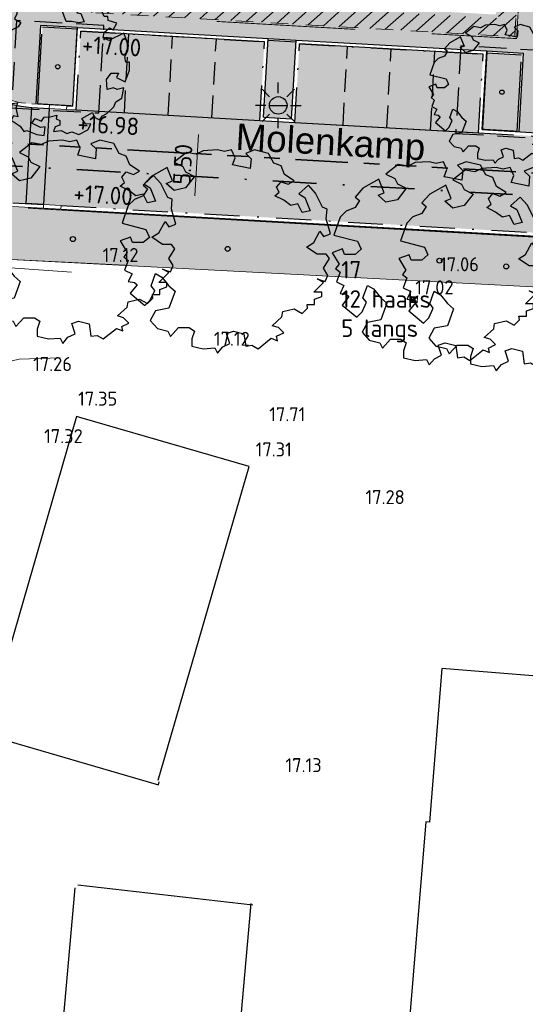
# Model space of a CAD drawing. Header units: metres. Extents: x 174255 to 175175, y 462028 to 462911.
# Tile 64 of 656: x 174595 to 174624, y 462305 to 462361. Entities that reach past the tile are written whole.
import ezdxf
from ezdxf.enums import TextEntityAlignment as Align

# ---------------------------------------------------------------- set-up
doc = ezdxf.new("R2010")
doc.units = ezdxf.units.M
for name, pattern in [('HIDDEN2', [4.762499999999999, 3.175, -1.5875]), ('HIDDENX2', [0.75, 0.5, -0.25]), ('NLCS-HIDDEN', [4, 2, -2]), ('RI-DRAINAGE', [19.200000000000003, 6, -1.8, 1.8, -1.8, 2.4, -1.8, 1.8, -1.8]), ('RI-VWA', [11, 5, -3, 0, -3]), ('VH-GELEIDEBAND_50X200', [8, 4, -2, 0, -2]), ('VH-OPSLUITBAND', [10, 4, -2, 2, -2]), ('VH-OPSLUITBAND_100X200', [16, 8, -2, 4, -2]), ('VH-TROTTOIRBAND_180-200', [20, 10, -2, 2, -2, 2, -2])]:
    doc.linetypes.add(name, pattern=pattern)
doc.layers.get('Defpoints').update_dxf_attribs({"color": 6})
doc.layers.add('-DR-alg-hulplijnen', color=210, linetype='Continuous', plot=False)
for name, color, linetype, lineweight in [('B-ME-AL-PEIL_MAAIVELD-T20', 8, 'Continuous', 20), ('B-ME-GR-HAAG-G', 8, 'GR-HAAG1', 20), ('B-ME-OG-BEBOUWING_BIJGEBOUW-G', 8, 'Continuous', 30), ('B-ME-OG-BEBOUWING_HOOFDGEBOUW-G', 8, 'Continuous', 30), ('B-WE-KL-TRACE_WENSTRACE-A', 252, 'Continuous', 20), ('B-WE-KL-TRACE_WENSTRACE-G', 252, 'NLCS-HIDDEN', 20), ('B-WE-OG-BEBOUWING-G', 8, 'Continuous', 30), ('B-WE-OG-WEG_VERHARD_GESLOTEN -G', 8, 'Continuous', 20), ('B-WE-RI-DRAINAGE_DRAIN_PP_125_G', 252, 'RI-DRAINAGE', 35), ('B-WE-RI-HWA_KOLK_STRAATKOLK-S', 8, 'Continuous', 20), ('B-WE-RI-VWA_TRANSPORTLEIDING_PP_250-G', 252, 'RI-VWA', 35), ('B-XX-KG-GRENS_PERCEEL-BEREKEND-G', 213, 'Continuous', 20), ('N-WE-GR-PLANTVAK-V', 86, 'Continuous', 25), ('N-WE-GR-WORTELDOEK-G', 147, 'HIDDENX2', 25), ('N-WE-GW-GROEIPLAATSVERBETERING_BOMENGRANULAAT-LAVA-G', 97, 'HIDDEN2', 25), ('N-WE-IE-MEUBILAIR_WEGMEUBILAIR-LICHTMAST-PAALTOP-6.00-S', 5, 'Continuous', 25), ('N-WE-OG-STRAATNAAM-T30', 7, 'Continuous', 30), ('N-WE-VH-KANTOPSLUITING_ACHTERKANTBAND-G', 50, 'Continuous', 25), ('N-WE-VH-KANTOPSLUITING_GELEIDEBAND_50-200X200-G', 210, 'VH-GELEIDEBAND_50X200', 25), ('N-WE-VH-KANTOPSLUITING_OPSLUITBAND_100X200-G', 152, 'VH-OPSLUITBAND_100X200', 25), ('N-WE-VH-KANTOPSLUITING_OPSLUITBAND_200X200-G', 152, 'VH-OPSLUITBAND', 20), ('N-WE-VH-KANTOPSLUITING_TROTTOIRBAND_180-200X200-G', 210, 'VH-TROTTOIRBAND_180-200', 25), ('N-WE-VH-NAP-T20', 7, 'Continuous', 25), ('N-WE-VH-VERHARDING_BETONSTRAATSTEEN_MARKERINGSSTEEN-G', 50, 'HIDDEN2', 25), ('N-WE-VH-VERHARDING_BETONSTRAATSTEEN_NCB-KLINKER-ANTRACIET-V', 251, 'Continuous', 25), ('N-WE-VH-VERHARDING_DREMPEL_PREFAB_ELEMENT-G', 7, 'Continuous', 25), ('N-WE-VH-VERHARDING_DREMPEL_PREFAB_ELEMENT-V', 41, 'Continuous', 25), ('N-WE-VH-VERHARDING_STRAATBAKSTEEN_DIKFORMAAT_ROOD-KERKWEG-V', 47, 'Continuous', 25), ('N-WE-VH-VERHARDING_STRAATBAKSTEEN_DIKFORMAAT_ROOD-TROTTOIR-V', 33, 'Continuous', 25), ('N-WE-VH-VERHARDING_STRAATBAKSTEEN_DIKFORMAAT_ROOD-WATERPASSEREND-V', 55, 'Continuous', 25), ('N-XX-AL-M', 10, 'Continuous', 20)]:
    doc.layers.add(name, color=color, linetype=linetype, lineweight=lineweight)
for name, color, linetype, lineweight, true_color in [('N-WE-GR-BOOM-1E-GROOTTE-S', 7, 'Continuous', 25, 0x00cc00), ('N-WE-GR-BOOM-2E-GROOTTE-S', 7, 'Continuous', 25, 0x00cc00), ('N-WE-GR-GRAS_BERM-NECTAR-ONDER-MAAIMES-V', 7, 'Continuous', 25, 0xd1ffa3), ('N-WE-VH-KANTOPSLUITING_VERLOOPBAND_50-200x200-200x200-G', 150, 'Continuous', 20, 0x007fff)]:
    doc.layers.add(name, color=color, linetype=linetype, lineweight=lineweight, true_color=true_color)
doc.layers.add('N-WE-VH-MATERIAALGRENS-G', color=15, linetype='Continuous')
doc.styles.add('NLCS-ISO-M500-T20', font='NLCS-ISO.ttf', dxfattribs={"height": 1})
doc.styles.add('NLCS-ISO-M500-T30', font='NLCS-ISO.ttf', dxfattribs={"height": 1.5})
doc.linetypes.add('GR-HAAG1', pattern='A,6,[176,NLCS.SHX,S=0.125,R=0,X=0,Y=0],-2', length=8)
doc.dimstyles.new('M500T20', dxfattribs={"dimtxt": 1, "dimasz": 1, "dimexe": 0.5, "dimexo": 1, "dimgap": 0.3, "dimtad": 1, "dimzin": 1, "dimdsep": 46, "dimtxsty": 'NLCS-ISO-M500-T20', "dimcen": 0, "dimclrd": 256, "dimclre": 256, "dimclrt": 256, "dimadec": 0, "dimazin": 0, "dimtfac": 1, "dimtix": 1, "dimtmove": 0, "dimatfit": 3, "dimfxl": 1, "dimfxlon": 1, "dimlwd": -1, "dimlwe": -1, "dimarcsym": 0})

# ---------------------------------------------------------------- blocks, each defined once
blk = doc.blocks.new('*D86')
at = {"layer": 'Defpoints', "color": 0, "transparency": 16777216}
for p in [(174605.5328615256, 462355.7275429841), (174605.2187407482, 462350.2365204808), (174605.2187407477, 462350.2365204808)]:
    blk.add_point(p, dxfattribs=at)
at = {"layer": 'N-XX-AL-M', "transparency": 16777216}
blk.add_line((174605.475748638, 462354.7291752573), (174605.2758536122, 462351.234888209), dxfattribs=at)
for points in [[(174605.3093540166, 462354.738694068), (174605.6421432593, 462354.7196564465), (174605.5328615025, 462355.7275429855)], [(174605.1094589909, 462351.2444070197), (174605.4422482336, 462351.2253693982), (174605.2187407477, 462350.2365204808)]]:
    blk.add_solid(points, dxfattribs=at)
at = {"layer": 'N-XX-AL-M', "transparency": 16777216, "insert": (174604.5771069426, 462353.0277220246), "char_height": 1, "width": 2.754248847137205, "attachment_point": 5, "rotation": 86.72589230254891, "style": 'NLCS-ISO-M500-T20'}
blk.add_mtext('5.50', dxfattribs=at)
blk = doc.blocks.new('SGR-BOOM_1EGROOTTE')
at = {"linetype": 'Continuous', "flags": 128}
blk.add_lwpolyline([(167869.0515202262, 467739.1556611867), (167868.8494327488, 467739.6599609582), (167868.4486004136, 467739.8110639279), (167868.1446613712, 467740.3646383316), (167867.3364325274, 467740.5666382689), (167866.83377547, 467740.3645509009), (167867.1376977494, 467740.0623117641), (167867.0851679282, 467739.5070708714), (167866.0781706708, 467739.7090575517), (167866.2276307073, 467740.1131752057), (167866.0255466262, 467740.5665508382), (167865.6230883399, 467740.4663184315), (167865.2189739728, 467740.5664970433), (167864.4140474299, 467740.5155192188), (167864.0099531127, 467740.3150811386), (167863.4547091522, 467740.4136069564), (167862.7483789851, 467739.8599651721), (167863.2527089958, 467739.6086635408), (167863.4038589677, 467739.3047715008), (167863.9081889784, 467739.0534698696), (167863.403919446, 467738.3979932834), (167862.7484864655, 467738.2484625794), (167862.2950706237, 467738.6492545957), (167862.6511367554, 467738.7906272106), (167862.3459340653, 467739.5593216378), (167861.437546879, 467739.0533050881), (167860.9841914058, 467738.5489616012), (167861.2371828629, 467738.3469246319), (167860.9842317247, 467737.9444427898), (167860.478289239, 467737.7423552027), (167860.1267718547, 467737.3907909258), (167859.7736556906, 467736.3804981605), (167861.1338465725, 467736.027405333), (167861.3359306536, 467735.5740297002), (167860.9844099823, 467735.2717468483), (167860.3798911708, 467735.2717065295), (167860.2645594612, 467735.587631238), (167859.6735173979, 467735.3718649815), (167860.077668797, 467734.7164489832), (167859.8756317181, 467734.4651002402), (167860.126980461, 467734.2630631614), (167859.9249636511, 467733.7078122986), (167860.3487980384, 467733.4959304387), (167860.1270612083, 467733.0523828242), (167860.4786053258, 467733.0031248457), (167860.6371384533, 467732.864022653), (167860.2443994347, 467732.3829941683), (167861.0848543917, 467731.6906366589), (167861.3887363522, 467731.9929163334), (167861.6400345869, 467732.5481704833), (167861.4379639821, 467732.7994922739), (167861.6892521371, 467733.5058761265), (167862.0440918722, 467733.30384595), (167862.4482331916, 467732.7995596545), (167862.7997940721, 467732.4989664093), (167862.4483172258, 467731.5395978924), (167861.6893932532, 467731.3900602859), (167861.3888137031, 467730.8331601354), (167861.7929516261, 467730.3797979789), (167862.3958378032, 467730.2287084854), (167862.4714127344, 467730.0775838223), (167862.5469876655, 467729.9264591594), (167863.0019858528, 467730.4308027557), (167863.6065046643, 467730.4308430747), (167863.9087775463, 467730.228809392), (167863.7593207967, 467729.7754103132), (167863.759347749, 467729.3713026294), (167864.4148008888, 467729.2185739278), (167865.0702403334, 467729.2711844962), (167865.2197475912, 467728.9672923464), (167865.5236260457, 467729.3221388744), (167865.9260776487, 467729.522576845), (167865.7333766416, 467730.0964089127), (167866.1280843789, 467730.2289574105), (167866.7342560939, 467730.076225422), (167866.8345086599, 467729.3715077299), (167867.1876886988, 467729.4240981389), (167867.5392432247, 467729.218782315), (167868.2964940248, 467729.8249943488), (167868.651330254, 467729.6755310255), (167868.5987466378, 467729.9268627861), (167869.0028408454, 467730.1289435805), (167868.7005612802, 467730.4311828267), (167868.3473709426, 467730.5330075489), (167868.9025748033, 467731.0357151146), (167868.9518360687, 467731.3379778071), (167869.6072688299, 467731.4907939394), (167870.0623175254, 467731.2378463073), (167870.3629140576, 467731.5401257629), (167870.3423943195, 467731.7499664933), (167870.7670077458, 467731.7499948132), (167870.7669879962, 467732.0461086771), (167871.1710857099, 467732.1956226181), (167871.1710689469, 467732.4469578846), (167870.7176798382, 467732.4469276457), (167871.2728800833, 467733.0038447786), (167870.919683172, 467733.2042323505), (167871.3730823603, 467733.0531328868), (167871.5241885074, 467733.4063265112), (167871.2728262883, 467733.8104174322), (167871.6243301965, 467734.364035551), (167871.4222595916, 467734.6153573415), (167870.9195890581, 467734.6153238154), (167870.3134004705, 467735.0210337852), (167870.7174913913, 467735.272396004), (167871.0706312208, 467735.9278625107), (167871.2727051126, 467735.6272592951), (167871.6735173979, 467735.776773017), (167871.4221249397, 467736.6342530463), (167871.4746547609, 467737.189493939), (167871.2200273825, 467737.2896825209), (167870.8158659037, 467738.096228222), (167870.4122671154, 467738.5450985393), (167869.8651256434, 467738.0531398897), (167870.2130065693, 467737.8448527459), (167870.5153164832, 467737.087581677), (167870.0619340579, 467736.9873458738), (167869.8089225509, 467737.4899995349), (167869.4048214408, 467737.3914097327), (167869.0023363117, 467737.6936422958), (167868.498006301, 467737.944943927), (167868.7493280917, 467738.1470145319), (167868.5981783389, 467738.4476211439), (167868.8494933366, 467738.7515400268), (167869.2536111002, 467738.6004372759), (167869.6067811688, 467738.8025146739)], close=True, dxfattribs=at)
at = {"linetype": 'Continuous'}
blk.add_circle((167865.804156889, 467734.918884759), 0.143196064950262, dxfattribs=at)
blk = doc.blocks.new('SGR-BOOM_2EGROOTTE')
at = {"linetype": 'Continuous', "flags": 128}
blk.add_lwpolyline([(2.215013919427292, 2.88988874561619), (2.077170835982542, 3.233869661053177), (1.803764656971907, 3.336936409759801), (1.596449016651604, 3.714527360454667), (1.04515926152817, 3.852310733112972), (0.702298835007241, 3.714467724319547), (0.9096030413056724, 3.508311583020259), (0.873772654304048, 3.129583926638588), (0.1869037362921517, 3.26735825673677), (0.288849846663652, 3.543005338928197), (0.1510090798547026, 3.85225109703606), (-0.1235061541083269, 3.783882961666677), (-0.3991509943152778, 3.85221440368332), (-0.948188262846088, 3.817442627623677), (-1.223819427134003, 3.680724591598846), (-1.602549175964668, 3.747928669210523), (-2.084334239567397, 3.370291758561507), (-1.740332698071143, 3.198879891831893), (-1.637233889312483, 2.991596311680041), (-1.293232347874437, 2.820184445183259), (-1.637192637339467, 2.373086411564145), (-2.084260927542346, 2.271092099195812), (-2.393534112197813, 2.544470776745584), (-2.15066278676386, 2.640900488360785), (-2.358840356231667, 3.165223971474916), (-2.97844772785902, 2.82007204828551), (-3.287679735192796, 2.47606131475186), (-3.11511524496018, 2.338252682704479), (-3.287652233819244, 2.06372138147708), (-3.632753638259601, 1.92587822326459), (-3.872522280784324, 1.686077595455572), (-4.113381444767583, 0.9969608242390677), (-3.185600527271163, 0.7561175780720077), (-3.047759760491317, 0.4468718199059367), (-3.287530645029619, 0.2406858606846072), (-3.69987057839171, 0.2406583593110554), (-3.778537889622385, 0.4561493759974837), (-4.181685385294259, 0.3089760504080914), (-3.906015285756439, -0.1380806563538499), (-4.043823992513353, -0.3095246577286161), (-3.872379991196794, -0.4473333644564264), (-4.010174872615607, -0.8260678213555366), (-3.721079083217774, -0.9705916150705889), (-3.872324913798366, -1.273133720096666), (-3.63253803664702, -1.306732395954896), (-3.524403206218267, -1.401613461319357), (-3.792288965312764, -1.729721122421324), (-3.219017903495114, -2.201975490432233), (-3.011741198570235, -1.99579169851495), (-2.840331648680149, -1.617054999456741), (-2.978163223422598, -1.445629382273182), (-2.806760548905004, -0.963807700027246), (-2.56472574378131, -1.101611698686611), (-2.28906251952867, -1.445583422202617), (-2.049264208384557, -1.650616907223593), (-2.289005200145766, -2.304998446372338), (-2.80666429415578, -2.406997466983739), (-3.011688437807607, -2.786856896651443), (-2.736027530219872, -3.09609346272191), (-2.324801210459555, -3.199151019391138), (-2.273251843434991, -3.30223256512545), (-2.221702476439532, -3.405314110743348), (-1.91134998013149, -3.061303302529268), (-1.499010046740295, -3.061275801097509), (-1.292830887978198, -3.199082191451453), (-1.394774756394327, -3.508343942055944), (-1.394756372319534, -3.783984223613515), (-0.9476743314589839, -3.888159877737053), (-0.5006016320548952, -3.852274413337), (-0.3986233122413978, -4.059558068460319), (-0.1913489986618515, -3.817518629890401), (0.08316167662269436, -3.680800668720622), (-0.04827893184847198, -3.289392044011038), (0.2209496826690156, -3.198981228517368), (0.6344170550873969, -3.303159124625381), (0.7027989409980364, -3.783844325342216), (0.9437016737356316, -3.747972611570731), (1.183495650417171, -3.888017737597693), (1.70001348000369, -3.474522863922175), (1.94204589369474, -3.576471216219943), (1.906178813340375, -3.405038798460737), (2.18180990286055, -3.267200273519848), (1.975626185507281, -3.061044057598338), (1.734716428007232, -2.991589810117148), (2.113418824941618, -2.648694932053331), (2.147019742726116, -2.442522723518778), (2.594087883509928, -2.338287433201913), (2.904474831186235, -2.510822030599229), (3.109510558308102, -2.304638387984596), (3.09551412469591, -2.161506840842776), (3.385141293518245, -2.16148752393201), (3.385127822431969, -1.959509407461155), (3.660761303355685, -1.857526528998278), (3.660749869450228, -1.686091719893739), (3.351494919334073, -1.686112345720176), (3.730194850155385, -1.306241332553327), (3.48928060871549, -1.169557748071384), (3.798542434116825, -1.272622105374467), (3.901611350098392, -1.03171010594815), (3.730158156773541, -0.7560812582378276), (3.969917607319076, -0.3784604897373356), (3.832086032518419, -0.2070348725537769), (3.489216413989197, -0.2070577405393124), (3.075737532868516, 0.06967545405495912), (3.351366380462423, 0.2411286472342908), (3.592241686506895, 0.68821980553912), (3.730075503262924, 0.483179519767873), (4.00346800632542, 0.5851622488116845), (3.831994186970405, 1.170046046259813), (3.86782457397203, 1.548773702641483), (3.694144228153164, 1.617111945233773), (3.418467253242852, 2.16725363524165), (3.143174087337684, 2.473426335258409), (2.769971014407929, 2.137863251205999), (3.007259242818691, 1.99579139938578), (3.213463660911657, 1.479259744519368), (2.904213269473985, 1.410889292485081), (2.731635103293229, 1.753747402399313), (2.455999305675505, 1.686499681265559), (2.18146576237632, 1.892651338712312), (1.837464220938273, 2.064063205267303), (2.008889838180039, 2.201894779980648), (1.905791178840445, 2.406937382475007), (2.077212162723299, 2.614239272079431), (2.352859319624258, 2.511172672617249), (2.593755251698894, 2.649008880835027)], close=True, dxfattribs=at)
at = {"linetype": 'Continuous'}
blk.add_circle((0, 0), 0.1231508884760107, dxfattribs=at)
blk = doc.blocks.new('SRI-KOLK_STRAATKOLK_KUNSTSTOF')
h = blk.add_hatch(color=256)
h.dxf.hatch_style = 1
h.paths.add_polyline_path([(0, 0.334), (0, 0), (0.167, 0.167)])
h = blk.add_hatch(color=256)
h.dxf.hatch_style = 1
h.paths.add_polyline_path([(0.334, 0.334), (0.167, 0.167), (0.334, -2.775557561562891e-17)])
blk.add_lwpolyline([(0, 0), (0.334, 0), (0.334, 0.334), (0, 0.334)], close=True)
at = {"flags": 128}
for points in [[(0, 0.334), (0.334, 0)], [(0.334, 0.334), (0, 0)]]:
    blk.add_lwpolyline(points, dxfattribs=at)
blk = doc.blocks.new('lichtmast 5.00 m')
blk.add_hatch(color=256).paths.add_polyline_path([(-0.2500000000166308, 0, 1), (0.2500000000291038, 0)])
for p, q in [((0, 0.3499999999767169), (0, 0.6500000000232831)), ((-0.2474873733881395, 0.2474873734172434), (-0.4596194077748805, 0.4596194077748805)), ((0.2474873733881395, 0.247487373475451), (0.4596194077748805, 0.4596194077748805)), ((-0.3500000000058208, 0), (-0.6499999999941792, 0)), ((-0.2500000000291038, 0), (0.2500000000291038, 0)), ((0.3500000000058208, 0), (0.6499999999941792, 0)), ((-0.2474873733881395, -0.2474873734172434), (-0.4596194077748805, -0.4596194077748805)), ((0.2474873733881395, -0.247487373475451), (0.459619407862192, -0.4596194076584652)), ((0, -0.6500000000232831), (0, -0.3499999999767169))]:
    blk.add_line(p, q)
blk.add_circle((0, 0), 0.2500000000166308)

msp = doc.modelspace()

# ---------------------------------------------------------------- hatches: boundary and pattern name
at = {"layer": 'B-WE-KL-TRACE_WENSTRACE-A'}
h = msp.add_hatch(dxfattribs=at)
h.set_pattern_fill('AKL-WENSTRACE', color=256, scale=5, angle=356.7300000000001, pattern_type=2)
h.set_pattern_definition([(41.73000000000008, (0, 0), (-0.4160132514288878, 0.4664311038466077), [])])
edge = h.paths.add_edge_path()
edge.add_line((174640.9955620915, 462307.1457300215), (174643.3189782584, 462347.7604626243))
edge.add_arc((174649.4090214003, 462347.4120741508), 6.099999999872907, 99.6345544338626, 176.7258923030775, ccw=False)
edge.add_line((174648.3881049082, 462353.4260353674), (174648.4464833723, 462354.4465265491))
edge.add_line((174648.4464833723, 462354.4465265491), (174648.9849437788, 462363.8591430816))
edge.add_line((174648.9849437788, 462363.8591430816), (174622.8277093, 462365.3555001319))
edge.add_line((174622.8277093, 462365.3555001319), (174622.599257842, 462361.362029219))
edge.add_line((174622.599257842, 462361.362029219), (174595.3099567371, 462362.9231475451))
edge.add_line((174595.3099567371, 462362.9231475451), (174594.3148577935, 462363.0220509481))
edge.add_line((174594.3148577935, 462363.0220509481), (174578.8861048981, 462364.555522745))
edge.add_line((174578.8861048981, 462364.555522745), (174581.8766701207, 462394.6445611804))
edge.add_line((174581.8766701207, 462394.6445611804), (174597.8977231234, 462393.0405319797))
edge.add_line((174597.8977231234, 462393.0405319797), (174598.0668715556, 462394.0285963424))
edge.add_line((174598.0668715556, 462394.0285963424), (174571.9276195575, 462396.6456604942))
edge.add_arc((174567.3549686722, 462350.9739968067), 45.90000000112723, 84.2825946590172, 105.3853352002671)
edge.add_line((174555.1772695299, 462395.229094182), (174516.043059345, 462384.4605123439))
edge.add_line((174516.043059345, 462384.4605123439), (174516.3083686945, 462383.4963490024))
edge.add_line((174516.3083686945, 462383.4963490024), (174555.4425788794, 462394.2649308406))
edge.add_arc((174567.3549686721, 462350.9739968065), 44.90000000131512, 84.28259465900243, 105.3853352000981, ccw=False)
edge.add_line((174571.8279975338, 462395.6506351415), (174580.8816445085, 462394.74418323))
edge.add_line((174580.8816445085, 462394.74418323), (174576.6966066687, 462352.6371716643))
edge.add_line((174576.6966066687, 462352.6371716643), (174577.6917037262, 462352.5382684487))
edge.add_line((174577.6917037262, 462352.5382684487), (174578.7872016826, 462363.5604256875))
edge.add_line((174578.7872016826, 462363.5604256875), (174595.2319144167, 462361.9259771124))
edge.add_line((174595.2319144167, 462361.9259771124), (174623.5405127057, 462360.3065486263))
edge.add_line((174623.5405127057, 462360.3065486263), (174623.7689641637, 462364.3000195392))
edge.add_line((174623.7689641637, 462364.3000195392), (174647.9294631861, 462362.917888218))
edge.add_line((174647.9294631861, 462362.917888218), (174647.4325432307, 462354.231424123))
edge.add_arc((174649.4090214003, 462347.4120741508), 7.099999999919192, 106.1633752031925, 176.7258923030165)
edge.add_line((174642.3206105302, 462347.8175754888), (174639.9400814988, 462306.2044751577))
edge.add_line((174639.9400814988, 462306.2044751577), (174679.0354000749, 462303.9679789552))
edge.add_line((174679.0354000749, 462303.9679789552), (174683.9916293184, 462341.6898671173))
edge.add_line((174683.9916293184, 462341.6898671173), (174690.2732923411, 462356.4890171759))
edge.add_line((174690.2732923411, 462356.4890171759), (174695.9835020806, 462370.4529493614))
edge.add_arc((174687.3754168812, 462373.9730160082), 9.299999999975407, 337.7590890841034, 439.7882787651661)
edge.add_line((174689.0241774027, 462383.1256980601), (174670.746193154, 462386.4182869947))
edge.add_arc((174621.1973154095, 462048.6945919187), 341.3391063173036, 81.65343966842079, 85.32544512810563)
edge.add_line((174649.0150505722, 462388.898294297), (174631.1794015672, 462389.9186047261))
edge.add_line((174631.1794015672, 462389.9186047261), (174631.1794015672, 462402.8880249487))
edge.add_line((174631.1794015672, 462402.8880249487), (174630.1794015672, 462402.9675234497))
edge.add_line((174630.1794015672, 462402.9675234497), (174630.1794015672, 462389.9758109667))
edge.add_line((174630.1794015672, 462389.9758109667), (174597.6968516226, 462391.8340155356))
edge.add_line((174597.6968516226, 462391.8340155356), (174594.3149590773, 462363.0230502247))
edge.add_line((174594.3149590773, 462363.0230502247), (174595.3100648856, 462362.9242145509))
edge.add_line((174595.3100648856, 462362.9242145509), (174598.53971578, 462390.7841635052))
edge.add_line((174598.53971578, 462390.7841635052), (174648.9579377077, 462387.8999265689))
edge.add_arc((174620.9313556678, 462046.4013109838), 342.6467477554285, 81.66799307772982, 85.30828514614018, ccw=False)
edge.add_line((174670.5839372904, 462385.4314200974), (174688.8468913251, 462382.1415386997))
edge.add_arc((174687.3754168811, 462373.9730160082), 8.300000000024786, -22.24091091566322, 79.7882787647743, ccw=False)
edge.add_line((174695.0579015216, 462370.8314511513), (174689.6178399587, 462357.528148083))
edge.add_line((174689.6178399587, 462357.528148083), (174687.4210503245, 462352.3491569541))
edge.add_line((174687.4210503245, 462352.3491569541), (174649.8145227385, 462354.5004850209))
edge.add_arc((174649.4090213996, 462347.4120741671), 7.099999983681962, 86.72589228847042, 97.63358012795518)
edge.add_line((174648.4658765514, 462354.4491529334), (174648.4311116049, 462353.4331780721))
edge.add_arc((174649.4090214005, 462347.4120741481), 6.10000000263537, 86.72589230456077, 99.22506903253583, ccw=False)
edge.add_line((174649.7574098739, 462353.5021172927), (174687.0067808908, 462351.3712208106))
edge.add_line((174687.0067808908, 462351.3712208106), (174683.0178484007, 462341.9548339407))
edge.add_line((174683.0178484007, 462341.9548339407), (174678.164951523, 462305.019408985))
edge.add_line((174678.164951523, 462305.019408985), (174640.9955620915, 462307.1457300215))
at = {"layer": 'N-WE-GR-GRAS_BERM-NECTAR-ONDER-MAAIMES-V', "transparency": 33554559}
h = msp.add_hatch(color=256, dxfattribs=at)
h.dxf.hatch_style = 1
edge = h.paths.add_edge_path()
edge.add_line((174591.5889961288, 462347.4335496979), (174591.8001079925, 462347.4130053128))
edge.add_line((174591.8001079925, 462347.4130053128), (174591.833, 462347.751))
edge.add_line((174591.833, 462347.751), (174635.4987703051, 462345.459805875))
edge.add_line((174635.4987703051, 462345.459805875), (174633.918, 462336.84))
edge.add_line((174633.918, 462336.84), (174631.9323497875, 462306.3620769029))
edge.add_line((174631.9323497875, 462306.3620769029), (174635.8296404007, 462306.1391275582))
edge.add_line((174635.8296404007, 462306.1391275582), (174635.8941943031, 462307.2675770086))
edge.add_line((174635.8941943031, 462307.2675770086), (174633.8046085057, 462309.6107439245))
edge.add_line((174633.8046085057, 462309.6107439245), (174635.5236721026, 462339.6610247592))
edge.add_line((174635.5236721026, 462339.6610247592), (174637.8668390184, 462341.7506105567))
edge.add_line((174637.8668390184, 462341.7506105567), (174637.9015312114, 462342.3570512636))
edge.add_arc((174632.1109983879, 462342.6883058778), 5.799999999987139, 356.725892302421, 446.725892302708)
edge.add_line((174632.442253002, 462348.4788387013), (174594.8635374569, 462350.628575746))
edge.add_arc((174594.5322828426, 462344.8380429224), 5.800000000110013, 86.72589230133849, 139.1959700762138)
edge.add_line((174590.1419780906, 462348.628191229), (174591.5889961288, 462347.4335496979))
at = {"layer": 'N-WE-GR-PLANTVAK-V'}
h = msp.add_hatch(color=256, dxfattribs=at)
h.dxf.hatch_style = 1
h.paths.add_polyline_path([(174598.5648959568, 462360.7336748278), (174596.5681605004, 462360.8479005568), (174596.3168638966, 462356.4550825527), (174596.9658029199, 462356.4179591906), (174597.964170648, 462356.360846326), (174598.313599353, 462356.3408568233)])
h = msp.add_hatch(color=256, dxfattribs=at)
h.dxf.hatch_style = 1
h.paths.add_polyline_path([(174611.0444925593, 462360.0197640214), (174609.4471041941, 462360.1111446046), (174609.1958075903, 462355.7183266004), (174610.7931959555, 462355.6269460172)])
h = msp.add_hatch(color=256, dxfattribs=at)
h.dxf.hatch_style = 1
h.paths.add_polyline_path([(174623.9234362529, 462359.2830080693), (174621.9267007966, 462359.3972337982), (174621.6754041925, 462355.0044157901), (174623.6721396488, 462354.8901900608)])
at = {"layer": 'N-WE-VH-VERHARDING_BETONSTRAATSTEEN_NCB-KLINKER-ANTRACIET-V'}
h = msp.add_hatch(color=256, dxfattribs=at)
h.dxf.hatch_style = 1
h.paths.add_polyline_path([(174609.241719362, 462360.0227304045), (174598.758858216, 462360.6224154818), (174598.5018503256, 462356.1297607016), (174608.9847114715, 462355.5300756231)])
h = msp.add_hatch(color=256, dxfattribs=at)
h.dxf.hatch_style = 1
h.paths.add_polyline_path([(174621.7213159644, 462359.3088195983), (174611.2384548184, 462359.9085046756), (174610.981446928, 462355.4158498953), (174621.4643080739, 462354.8161648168)])
at = {"layer": 'N-WE-VH-VERHARDING_DREMPEL_PREFAB_ELEMENT-V'}
h = msp.add_hatch(color=256, dxfattribs=at)
h.dxf.hatch_style = 1
h.paths.add_polyline_path([(174596.954380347, 462356.2182856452), (174595.9560126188, 462356.2753985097), (174595.641891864, 462350.7843760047), (174596.6402595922, 462350.7272631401)])
at = {"layer": 'N-WE-VH-VERHARDING_STRAATBAKSTEEN_DIKFORMAAT_ROOD-KERKWEG-V'}
h = msp.add_hatch(color=256, dxfattribs=at)
h.dxf.hatch_style = 1
edge = h.paths.add_edge_path()
edge.add_arc((174596.2986898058, 462362.2656048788), 5.999999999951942, 174.2124316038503, 266.72589230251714, ccw=False)
edge.add_line((174590.3292741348, 462362.8706474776), (174590.7312688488, 462366.8367707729))
edge.add_line((174590.7312688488, 462366.8367707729), (174585.2593044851, 462367.3913931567))
edge.add_line((174585.2593044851, 462367.3913931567), (174582.3467392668, 462338.655710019))
edge.add_line((174582.3467392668, 462338.655710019), (174587.8187036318, 462338.1010876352))
edge.add_line((174587.8187036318, 462338.1010876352), (174588.5628671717, 462345.4430855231))
edge.add_arc((174594.5322828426, 462344.8380429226), 5.999999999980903, 86.72589230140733, 174.2124315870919, ccw=False)
edge.add_line((174594.8749600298, 462350.8282492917), (174595.641891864, 462350.7843760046))
edge.add_line((174595.641891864, 462350.7843760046), (174595.9560126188, 462356.2753985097))
at = {"layer": 'N-WE-VH-VERHARDING_STRAATBAKSTEEN_DIKFORMAAT_ROOD-TROTTOIR-V'}
h = msp.add_hatch(color=256, dxfattribs=at)
h.dxf.hatch_style = 1
h.paths.add_polyline_path([(174595.5300100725, 462363.1108861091), (174596.9269821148, 462376.8935632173, -0.01424921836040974), (174598.7087111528, 462390.5741689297), (174599.0001738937, 462392.3604383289, -0.01117448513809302), (174601.0205586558, 462402.9901554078), (174601.3758165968, 462404.6554722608), (174599.563261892, 462404.7864792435), (174599.2601694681, 462403.3656948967, 0.02729800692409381), (174595.1361574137, 462377.075075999), (174594.0520917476, 462366.3795670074), (174590.9181485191, 462366.6972143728), (174590.5282546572, 462362.8504793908, 0.4271214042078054), (174595.9674351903, 462356.4750720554), (174596.2170271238, 462356.4607938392), (174596.474035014, 462360.9534486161)])
h = msp.add_hatch(color=256, dxfattribs=at)
h.dxf.hatch_style = 1
h.paths.add_polyline_path([(174650.5392240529, 462387.5270728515), (174648.7468415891, 462387.7116755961), (174647.3989779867, 462364.1501972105), (174624.4365202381, 462365.4637930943), (174622.4110068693, 462361.5731253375), (174595.5300100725, 462363.1108861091), (174596.474035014, 462360.9534486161), (174598.5706072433, 462360.8335116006), (174609.4528154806, 462360.2109813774), (174611.0502038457, 462360.1196007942), (174621.932412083, 462359.4970705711), (174624.0289843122, 462359.3771335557), (174623.7719764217, 462354.8844787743), (174626.9260638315, 462354.7040452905), (174627.4286570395, 462363.4896813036), (174644.1013980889, 462362.5358964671), (174643.9814610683, 462360.4393242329), (174648.9732997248, 462360.1537598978)])
at = {"layer": 'N-WE-VH-VERHARDING_STRAATBAKSTEEN_DIKFORMAAT_ROOD-WATERPASSEREND-V'}
h = msp.add_hatch(color=256, dxfattribs=at)
h.dxf.hatch_style = 1
edge = h.paths.add_edge_path()
edge.add_line((174649.7516985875, 462353.4022805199), (174674.6482695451, 462351.9780412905))
edge.add_line((174674.6482695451, 462351.9780412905), (174674.8650701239, 462355.7678477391))
edge.add_line((174674.8650701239, 462355.7678477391), (174674.922182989, 462356.7662154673))
edge.add_line((174674.922182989, 462356.7662154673), (174675.0192748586, 462358.4634406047))
edge.add_line((174675.0192748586, 462358.4634406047), (174644.0698752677, 462360.2339394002))
edge.add_line((174644.0698752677, 462360.2339394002), (174643.9556495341, 462358.2372039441))
edge.add_line((174643.9556495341, 462358.2372039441), (174639.9621786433, 462358.4656554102))
edge.add_line((174639.9621786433, 462358.4656554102), (174639.7908400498, 462355.4705522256))
edge.add_line((174639.7908400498, 462355.4705522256), (174629.3079789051, 462356.0702373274))
edge.add_line((174629.3079789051, 462356.0702373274), (174629.2108870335, 462354.3730121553))
edge.add_line((174629.2108870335, 462354.3730121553), (174621.4643080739, 462354.8161648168))
edge.add_line((174621.4643080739, 462354.8161648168), (174610.9814469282, 462355.4158498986))
edge.add_line((174610.9814469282, 462355.4158498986), (174608.9847114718, 462355.5300756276))
edge.add_line((174608.9847114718, 462355.5300756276), (174598.5018503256, 462356.1297607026))
edge.add_line((174598.5018503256, 462356.1297607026), (174597.9527480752, 462356.1611727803))
edge.add_line((174597.9527480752, 462356.1611727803), (174596.954380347, 462356.2182856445))
edge.add_line((174596.954380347, 462356.2182856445), (174596.6402595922, 462350.72726314))
edge.add_line((174596.6402595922, 462350.72726314), (174597.6386273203, 462350.6701502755))
edge.add_line((174597.6386273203, 462350.6701502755), (174632.4536755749, 462348.678512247))
edge.add_arc((174632.1109983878, 462342.6883058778), 6.000000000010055, -3.274107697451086, 86.72589230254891, ccw=False)
edge.add_line((174638.101204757, 462342.3456286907), (174636.0407360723, 462306.3273785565))
edge.add_line((174636.0407360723, 462306.3273785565), (174663.5460581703, 462304.7566491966))
edge.add_line((174663.5460581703, 462304.7566491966), (174663.8287281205, 462309.7459066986))
edge.add_line((174663.8287281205, 462309.7459066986), (174647.3083454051, 462310.6909756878))
edge.add_arc((174647.6510225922, 462316.681182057), 6.000000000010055, 176.725892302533, 266.7258923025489, ccw=False)
edge.add_line((174641.660816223, 462317.0238592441), (174643.4188150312, 462347.7547513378))
edge.add_arc((174649.4090214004, 462347.4120741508), 6.000000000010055, 86.72589230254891, 176.7258923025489, ccw=False)

# ---------------------------------------------------------------- linework, layer by layer
at = {"layer": '-DR-alg-hulplijnen'}
for points in [[(174609.241719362, 462360.0227304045), (174598.758858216, 462360.6224154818)], [(174621.7213159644, 462359.3088195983), (174611.2384548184, 462359.9085046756)], [(174598.5018503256, 462356.1297607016), (174608.9847114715, 462355.5300756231)], [(174610.981446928, 462355.4158498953), (174621.4643080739, 462354.8161648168)]]:
    msp.add_lwpolyline(points, dxfattribs=at)
at = {"layer": '-DR-alg-hulplijnen', "flags": 128}
msp.add_lwpolyline([(174595.641891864, 462350.7843760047), (174595.9560126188, 462356.2753985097)], dxfattribs=at)
at = {"layer": 'B-ME-GR-HAAG-G', "ltscale": 0.5}
msp.add_line((174591.910303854, 462347.7364303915), (174601.2872381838, 462347.2797137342), dxfattribs=at)
at = {"layer": 'B-ME-OG-BEBOUWING_BIJGEBOUW-G'}
msp.add_lwpolyline([(174603.1834898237, 462317.8790364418), (174608.3632846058, 462335.7919038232), (174598.6990091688, 462338.5787179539)], dxfattribs=at)
at = {"layer": 'B-ME-OG-BEBOUWING_HOOFDGEBOUW-G'}
msp.add_line((174598.5924063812, 462311.9190990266), (174608.5837806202, 462310.7670371), dxfattribs=at)
at = {"layer": 'B-WE-KL-TRACE_WENSTRACE-G', "ltscale": 0.5, "flags": 128}
msp.add_lwpolyline([(174577.6917037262, 462352.5382684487), (174578.7872016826, 462363.5604256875), (174595.2319144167, 462361.9259771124), (174623.5405127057, 462360.3065486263), (174623.7689641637, 462364.3000195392), (174647.9294631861, 462362.917888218), (174647.4325432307, 462354.231424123, 0.3179993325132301), (174642.3206105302, 462347.8175754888), (174639.9400814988, 462306.2044751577), (174679.0354000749, 462303.9679789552), (174683.9916293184, 462341.6898671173), (174688.4813799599, 462352.2884994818)], format="xyb", dxfattribs=at)
at = {"layer": 'B-WE-OG-BEBOUWING-G'}
for points in [[(174598.698195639, 462338.575149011), (174598.51, 462338.6300000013), (174593.27, 462320.5100000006), (174603.19, 462317.6100000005), (174603.2407015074, 462317.7843285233)], [(174627.87, 462323.5700000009), (174619.36, 462324.2599999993), (174618.6540000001, 462315.4850000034), (174618.46, 462315.5000000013), (174616.64, 462293.6300000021), (174625.5, 462292.8100000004), (174627.36, 462314.8000000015), (174627.196, 462314.8130000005), (174627.87, 462323.5700000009)], [(174598.411, 462311.7319999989), (174597.5970000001, 462302.529000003), (174596.778, 462302.6020000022), (174596.306, 462297.2650000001), (174596.9880000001, 462297.2050000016), (174596.9570000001, 462296.8570000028), (174608.925, 462295.7970000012), (174609.675, 462304.2650000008), (174607.918, 462304.4209999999), (174608.487, 462310.8399999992)]]:
    msp.add_lwpolyline(points, dxfattribs=at)
at = {"layer": 'B-WE-OG-WEG_VERHARD_GESLOTEN -G'}
for points in [[(174588.9594237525, 462349.4488828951), (174591.512597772, 462347.3410116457), (174598.2260369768, 462346.8712615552)], [(174587.7442883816, 462337.829030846), (174588.7729072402, 462338.7767319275), (174589.9102455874, 462339.7648412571), (174591.4138696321, 462340.727917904), (174593.3801436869, 462341.479124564), (174595.250038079, 462341.9028826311), (174597.5789457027, 462341.9869701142)]]:
    msp.add_lwpolyline(points, dxfattribs=at)
at = {"layer": 'B-WE-RI-DRAINAGE_DRAIN_PP_125_G', "ltscale": 0.5}
msp.add_line((174582.2616739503, 462354.9553667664), (174640.4850459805, 462351.624626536), dxfattribs=at)
at = {"layer": 'B-WE-RI-VWA_TRANSPORTLEIDING_PP_250-G', "ltscale": 0.5}
msp.add_line((174587.3552438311, 462353.3618573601), (174641.7086773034, 462350.2525017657), dxfattribs=at)
at = {"layer": 'B-XX-KG-GRENS_PERCEEL-BEREKEND-G'}
msp.add_lwpolyline([(174630, 462262.01), (174584.707, 462274.525), (174591.833, 462347.751), (174635.8, 462345.444)], dxfattribs=at)
at = {"layer": 'N-WE-GR-WORTELDOEK-G', "ltscale": 2, "const_width": 0.05, "flags": 128}
for points in [[(174633.2820307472, 462363.6556492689), (174623.8630896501, 462364.1944714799), (174623.634638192, 462360.201000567), (174618.7813166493, 462360.4786408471)], [(174614.4320528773, 462360.7274458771), (174606.5143447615, 462361.1803881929)]]:
    msp.add_lwpolyline(points, dxfattribs=at)
at = {"layer": 'N-WE-GR-WORTELDOEK-G', "const_width": 0.05, "flags": 128}
for points in [[(174596.3185772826, 462356.4850335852), (174598.2853617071, 462356.3725212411), (174598.534944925, 462360.7353882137)], [(174621.9623631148, 462359.4953571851), (174621.7070686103, 462355.0326534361), (174623.6738530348, 462354.9201410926)]]:
    msp.add_lwpolyline(points, dxfattribs=at)
at = {"layer": 'N-WE-GR-WORTELDOEK-G', "flags": 128}
msp.add_lwpolyline([(174595.7433315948, 462350.5281642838, 0.05, 0.05, 0), (174632.4393973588, 462348.4289203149, 0.05, 0.05, -0.414213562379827), (174637.851612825, 462342.3599069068, 0.05, 0.05, 0), (174637.816920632, 462341.7534661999, 0, 0, 0)], format="xyseb", dxfattribs=at)
at = {"layer": 'N-WE-GW-GROEIPLAATSVERBETERING_BOMENGRANULAAT-LAVA-G', "ltscale": 0.5}
for points in [[(174594.8021784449, 462356.241241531), (174599.7940170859, 462355.9556772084), (174600.0795814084, 462360.9475158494), (174595.0877427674, 462361.233080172)], [(174620.1607187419, 462354.7905747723), (174625.1525573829, 462354.5050104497), (174625.4381217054, 462359.4968490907), (174620.4462830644, 462359.7824134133)]]:
    msp.add_lwpolyline(points, close=True, dxfattribs=at)
at = {"layer": 'N-WE-VH-KANTOPSLUITING_ACHTERKANTBAND-G'}
for p, q in [((174596.2170271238, 462356.4607938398), (174596.474035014, 462360.9534486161)), ((174598.5706072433, 462360.8335116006), (174596.474035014, 462360.9534486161)), ((174598.313599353, 462356.3408568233), (174598.5706072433, 462360.8335116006)), ((174598.5706072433, 462360.8335116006), (174609.4528154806, 462360.2109813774)), ((174609.1958075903, 462355.7183266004), (174609.4528154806, 462360.2109813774)), ((174609.4528154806, 462360.2109813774), (174611.0502038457, 462360.1196007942)), ((174610.7931959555, 462355.6269460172), (174611.0502038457, 462360.1196007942)), ((174611.0502038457, 462360.1196007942), (174621.932412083, 462359.4970705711)), ((174621.6754041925, 462355.0044157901), (174621.932412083, 462359.4970705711)), ((174621.932412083, 462359.4970705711), (174624.0289843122, 462359.3771335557)), ((174623.7719764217, 462354.8844787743), (174624.0289843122, 462359.3771335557)), ((174595.9560126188, 462356.2753985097), (174596.954380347, 462356.218285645)), ((174597.9641706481, 462356.3608463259), (174598.313599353, 462356.3408568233)), ((174609.1958075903, 462355.7183266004), (174610.7931959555, 462355.6269460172)), ((174621.6754041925, 462355.0044157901), (174629.0226360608, 462354.5841082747)), ((174594.8749600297, 462350.8282492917), (174596.6402595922, 462350.7272631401)), ((174597.6272047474, 462350.4704767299), (174632.442253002, 462348.4788387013))]:
    msp.add_line(p, q, dxfattribs=at)
msp.add_arc((174596.2986898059, 462362.2656048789), 6, 174.2124315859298, 266.7258923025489, dxfattribs=at)
at = {"layer": 'N-WE-VH-KANTOPSLUITING_GELEIDEBAND_50-200X200-G', "ltscale": 0.5}
for p, q in [((174598.5018503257, 462356.1297607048), (174598.758858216, 462360.6224154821)), ((174598.758858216, 462360.6224154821), (174609.241719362, 462360.0227304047)), ((174608.9847114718, 462355.5300756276), (174609.241719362, 462360.0227304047)), ((174610.9814469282, 462355.4158498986), (174611.2384548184, 462359.9085046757)), ((174611.2384548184, 462359.9085046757), (174621.7213159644, 462359.3088195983)), ((174621.4643080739, 462354.8161648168), (174621.7213159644, 462359.3088195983)), ((174597.9527480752, 462356.1611727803), (174598.5018503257, 462356.1297607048)), ((174608.9847114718, 462355.5300756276), (174610.9814469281, 462355.4158498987)), ((174621.4643080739, 462354.8161648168), (174629.2108870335, 462354.3730121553)), ((174597.6386273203, 462350.6701502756), (174632.4536755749, 462348.678512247))]:
    msp.add_line(p, q, dxfattribs=at)
at = {"layer": 'N-WE-VH-KANTOPSLUITING_OPSLUITBAND_100X200-G', "ltscale": 0.5}
for p, q in [((174596.3168638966, 462356.4550825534), (174596.5681605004, 462360.8479005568)), ((174598.5648959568, 462360.7336748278), (174596.5681605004, 462360.8479005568)), ((174609.4471041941, 462360.1111446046), (174611.0444925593, 462360.0197640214)), ((174621.9267007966, 462359.3972337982), (174623.9234362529, 462359.2830080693)), ((174623.6721396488, 462354.8901900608), (174623.9234362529, 462359.2830080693))]:
    msp.add_line(p, q, dxfattribs=at)
at = {"layer": 'N-WE-VH-KANTOPSLUITING_OPSLUITBAND_200X200-G', "ltscale": 0.5}
for p, q in [((174595.9674351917, 462356.4750720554), (174596.9658029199, 462356.4179591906)), ((174594.8635374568, 462350.628575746), (174596.6288370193, 462350.5275895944))]:
    msp.add_line(p, q, dxfattribs=at)
msp.add_arc((174596.2986898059, 462362.2656048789), 5.8, 174.2124315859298, 266.7258923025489, dxfattribs=at)
at = {"layer": 'N-WE-VH-KANTOPSLUITING_VERLOOPBAND_50-200x200-200x200-G'}
for points in [[(174597.964170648, 462356.360846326), (174596.9658029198, 462356.4179591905), (174596.954380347, 462356.2182856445), (174597.9527480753, 462356.1611727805)], [(174597.6386273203, 462350.6701502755), (174596.6402595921, 462350.72726314), (174596.6288370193, 462350.5275895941), (174597.6272047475, 462350.47047673)]]:
    msp.add_lwpolyline(points, close=True, dxfattribs=at)
at = {"layer": 'N-WE-VH-MATERIAALGRENS-G'}
for p, q in [((174598.5018503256, 462356.1297607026), (174608.9847114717, 462355.5300756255)), ((174610.9814469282, 462355.4158498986), (174621.4931019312, 462354.8145176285))]:
    msp.add_line(p, q, dxfattribs=at)
at = {"layer": 'N-WE-VH-VERHARDING_BETONSTRAATSTEEN_MARKERINGSSTEEN-G', "ltscale": 0.4}
for p, q in [((174601.2473615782, 462355.9727003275), (174601.5043694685, 462360.4653551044)), ((174603.7432808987, 462355.8299181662), (174604.000288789, 462360.3225729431)), ((174606.2392002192, 462355.687136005), (174606.4962081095, 462360.1797907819)), ((174613.7269581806, 462355.2587895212), (174613.9839660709, 462359.7514442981)), ((174616.2228775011, 462355.1160073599), (174616.4798853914, 462359.6086621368)), ((174618.7187968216, 462354.9732251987), (174618.9758047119, 462359.4658799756))]:
    msp.add_line(p, q, dxfattribs=at)
at = {"layer": 'N-WE-VH-VERHARDING_DREMPEL_PREFAB_ELEMENT-G', "flags": 128}
msp.add_lwpolyline([(174595.641891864, 462350.7843760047), (174595.9560126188, 462356.2753985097), (174596.954380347, 462356.2182856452), (174596.6402595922, 462350.7272631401)], close=True, dxfattribs=at)

# ---------------------------------------------------------------- block references
at = {"layer": 'B-WE-RI-HWA_KOLK_STRAATKOLK-S', "rotation": 87.92408323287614}
msp.add_blockref('SRI-KOLK_STRAATKOLK_KUNSTSTOF', (174617.9609914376, 462345.129022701), dxfattribs=at)
at = {"layer": 'N-WE-GR-BOOM-1E-GROOTTE-S'}
for p in [(6732.505982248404, -5386.159268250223), (6741.33843106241, -5386.715454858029), (6753.428757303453, -5387.388961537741), (6757.241129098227, -5387.720688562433)]:
    msp.add_blockref('SGR-BOOM_1EGROOTTE', p, dxfattribs=at)
at = {"layer": 'N-WE-GR-BOOM-2E-GROOTTE-S', "rotation": 220.6112572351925}
msp.add_blockref('SGR-BOOM_2EGROOTTE', (174597.4408799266, 462358.5943786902), dxfattribs=at)
at = {"layer": 'N-WE-GR-BOOM-2E-GROOTTE-S'}
msp.add_blockref('SGR-BOOM_2EGROOTTE', (174622.7994202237, 462357.1437119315), dxfattribs=at)
at = {"layer": 'N-WE-IE-MEUBILAIR_WEGMEUBILAIR-LICHTMAST-PAALTOP-6.00-S', "xscale": 2, "yscale": 2, "zscale": 2}
msp.add_blockref('lichtmast 5.00 m', (174610.0300934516, 462356.3883544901), dxfattribs=at)

# ---------------------------------------------------------------- texts
at = {"layer": 'B-ME-AL-PEIL_MAAIVELD-T20', "style": 'NLCS-ISO-M500-T20'}
for s, p in [('17.12', (174600.0072527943, 462347.450169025)), ('17.06', (174619.2671813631, 462346.9228900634)), ('17.02', (174617.8529163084, 462345.6058919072)), ('17.12', (174606.3553925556, 462342.6701634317)), ('17.26', (174596.0400534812, 462341.2302995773)), ('17.35', (174598.6067460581, 462339.254048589)), ('17.71', (174609.5158695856, 462338.3655774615)), ('17.32', (174596.668963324, 462337.1152572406)), ('17.31', (174608.7431683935, 462336.3555025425)), ('17.28', (174615.0110707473, 462333.6354308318)), ('17.13', (174610.4449463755, 462318.3410336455))]:
    msp.add_text(s, height=0.8, dxfattribs=at).set_placement(p)
at = {"layer": 'N-WE-OG-STRAATNAAM-T30', "insert": (174607.5426406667, 462353.4128862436), "char_height": 1.5, "width": 15.92282322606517, "attachment_point": 7, "rotation": 356.73, "style": 'NLCS-ISO-M500-T30'}
msp.add_mtext('{\\fArial|b0|i0|c0|p34;Molenkamp}', dxfattribs=at)
at = {"layer": 'N-WE-VH-KANTOPSLUITING_TROTTOIRBAND_180-200X200-G', "insert": (174613.6245138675, 462347.5113105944), "char_height": 1, "attachment_point": 1, "style": 'NLCS-ISO-M500-T20'}
msp.add_mtext_dynamic_manual_height_columns('17\\P12 haaks\\P5 langs', width=8.808803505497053, gutter_width=5, heights=[0], dxfattribs=at)
at = {"layer": 'N-WE-VH-NAP-T20', "style": 'NLCS-ISO-M500-T20'}
for s, p in [('+17.00', (174598.8583651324, 462360.3663143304)), ('+16.98', (174598.6013572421, 462355.8736595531))]:
    msp.add_text(s, height=1, rotation=356.7300000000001, dxfattribs=at).set_placement(p, align=Align.TOP_LEFT)
msp.add_text('+17.00', height=1, rotation=356.7300000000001, dxfattribs=at).set_placement((174598.3157929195, 462350.8818209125))

# ---------------------------------------------------------------- dimensions: what is measured, and where the dimension line sits
at = {"layer": 'N-XX-AL-M'}
dim = msp.add_linear_dim(base=(174605.2187407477, 462350.2365204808), p1=(174605.5328615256, 462355.7275429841), p2=(174605.2187407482, 462350.2365204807), angle=86.72589230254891, dimstyle='M500T20', override={"dimse1": 1, "dimse2": 1, "dimsd1": 0, "dimsd2": 0}, dxfattribs=at)
dim.commit()
dim.dimension.update_dxf_attribs({"geometry": '*D86', "text_midpoint": (174604.5771069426, 462353.0277220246)})

doc.saveas('drawing.dxf')
